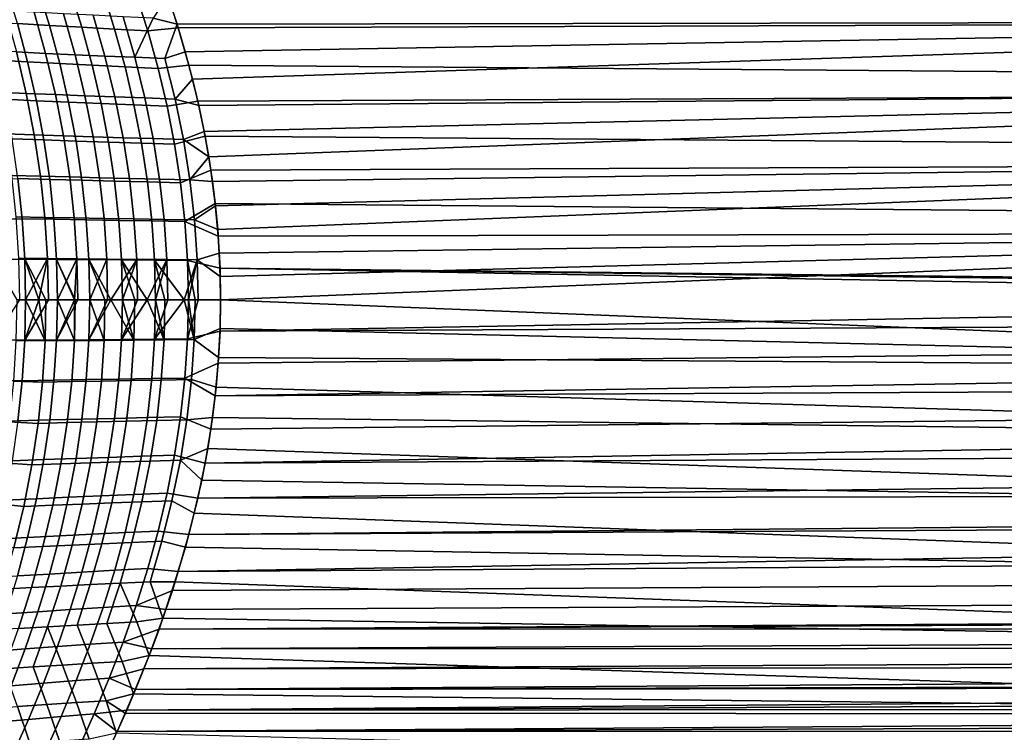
# Model space of a CAD drawing. Header units: metres. Extents: x -28 to 70, y -218 to 28.
# Tile 406 of 463: x 28 to 41, y -6 to 4. Entities that reach past the tile are written whole.
import ezdxf

# ---------------------------------------------------------------- set-up
doc = ezdxf.new("R2010")
doc.units = ezdxf.units.M
doc.layers.add('solid_10_261_432_XXX', color=7, linetype='CONTINUOUS')

msp = doc.modelspace()

# ---------------------------------------------------------------- linework, layer by layer
at = {"layer": 'solid_10_261_432_XXX'}
for points in [[(30.008532, 3.746608, 133.645935), (54.200001, 3.785025, 133.63858), (54.200001, 4.715178, 133.436234), (29.882271, 4.134807, 133.567917)], [(27.839422, 3.756431, 94.0522), (27.682775, 4.273506, 94.154228), (28.117338, 4.243297, 94.258026), (28.27474, 3.729864, 94.156212)], [(28.27474, 3.729864, 94.156212), (28.117338, 4.243297, 94.258026), (28.557535, 4.214001, 94.337982), (28.715548, 3.704023, 94.236557)], [(28.715548, 3.704023, 94.236557), (28.557535, 4.214001, 94.337982), (29.002285, 4.185486, 94.393715), (29.160742, 3.678784, 94.29287)], [(29.160742, 3.678784, 94.29287), (29.002285, 4.185486, 94.393715), (29.4505, 4.157622, 94.424812), (29.609213, 3.65402, 94.324806)], [(29.609213, 3.65402, 94.324806), (29.4505, 4.157622, 94.424812), (29.943953, 3.95236, 94.394417), (30.024754, 3.69464, 94.344223)], [(29.683447, 3.828425, 133.63504), (30.008532, 3.746608, 133.645935), (29.882271, 4.134807, 133.567917)], [(27.670862, 3.929098, 133.95108), (27.82576, 3.367704, 134.051147), (28.221445, 3.348856, 133.947983), (28.065304, 3.907631, 133.847717)], [(28.065304, 3.907631, 133.847717), (28.221445, 3.348856, 133.947983), (28.621906, 3.330602, 133.864456), (28.464624, 3.88692, 133.76413)], [(28.464624, 3.88692, 133.76413), (28.621906, 3.330602, 133.864456), (29.026287, 3.31286, 133.800842), (28.867983, 3.866875, 133.700623)], [(30.024754, 3.69464, 94.344223), (29.943953, 3.95236, 94.394417), (69.439003, 3.830905, 94.370323)], [(27.548613, 3.257125, 93.835564), (27.410702, 3.78385, 93.924896), (27.839422, 3.756431, 94.0522), (27.978193, 3.233606, 93.962914)], [(27.978193, 3.233606, 93.962914), (27.839422, 3.756431, 94.0522), (28.27474, 3.729864, 94.156212), (28.414261, 3.210771, 94.067093)], [(28.867983, 3.866875, 133.700623), (29.026287, 3.31286, 133.800842), (29.433725, 3.295546, 133.757401), (29.274538, 3.847406, 133.657486)], [(29.274538, 3.847406, 133.657486), (29.433725, 3.295546, 133.757401), (29.683447, 3.828425, 133.63504)], [(29.433725, 3.295546, 133.757401), (29.843367, 3.278577, 133.734421), (30.008532, 3.746608, 133.645935), (29.683447, 3.828425, 133.63504)], [(29.843367, 3.278577, 133.734421), (30.120453, 3.368148, 133.714355), (30.008532, 3.746608, 133.645935)], [(30.008532, 3.746608, 133.645935), (30.120453, 3.368148, 133.714355), (54.200001, 3.785025, 133.63858)], [(30.168392, 3.190269, 94.256088), (30.024754, 3.69464, 94.344223), (69.439003, 3.830905, 94.370323), (69.439003, 2.880987, 94.208588)], [(30.120453, 3.368148, 133.714355), (30.219023, 2.998991, 133.77388), (54.200001, 3.785025, 133.63858)], [(30.304638, 2.638896, 133.825134), (54.200001, 2.846297, 133.796432), (54.200001, 3.785025, 133.63858), (30.219023, 2.998991, 133.77388)], [(28.414261, 3.210771, 94.067093), (28.27474, 3.729864, 94.156212), (28.715548, 3.704023, 94.236557), (28.855688, 3.188506, 94.147766)], [(28.855688, 3.188506, 94.147766), (28.715548, 3.704023, 94.236557), (29.160742, 3.678784, 94.29287), (29.301348, 3.166694, 94.204605)], [(29.301348, 3.166694, 94.204605), (29.160742, 3.678784, 94.29287), (29.609213, 3.65402, 94.324806), (29.750113, 3.14522, 94.237282)], [(29.750113, 3.14522, 94.237282), (29.609213, 3.65402, 94.324806), (30.024754, 3.69464, 94.344223), (30.168392, 3.190269, 94.256088)], [(27.435713, 3.38723, 134.17366), (27.56711, 2.821239, 134.258011), (27.958366, 2.804612, 134.135773), (27.82576, 3.367704, 134.051147)], [(27.82576, 3.367704, 134.051147), (27.958366, 2.804612, 134.135773), (28.355186, 2.788515, 134.032776), (28.221445, 3.348856, 133.947983)], [(28.221445, 3.348856, 133.947983), (28.355186, 2.788515, 134.032776), (28.756693, 2.772874, 133.949295), (28.621906, 3.330602, 133.864456)], [(29.980602, 2.727954, 133.818375), (30.219023, 2.998991, 133.77388), (30.120453, 3.368148, 133.714355), (29.843367, 3.278577, 133.734421)], [(27.66774, 2.724988, 93.759239), (27.548613, 3.257125, 93.835564), (27.978193, 3.233606, 93.962914), (28.098135, 2.70541, 93.886612)], [(28.098135, 2.70541, 93.886612), (27.978193, 3.233606, 93.962914), (28.414261, 3.210771, 94.067093), (28.534918, 2.686372, 93.990921)], [(28.534918, 2.686372, 93.990921), (28.414261, 3.210771, 94.067093), (28.855688, 3.188506, 94.147766), (28.976942, 2.667771, 94.071877)], [(28.621906, 3.330602, 133.864456), (28.756693, 2.772874, 133.949295), (29.162014, 2.757616, 133.885574), (29.026287, 3.31286, 133.800842)], [(29.026287, 3.31286, 133.800842), (29.162014, 2.757616, 133.885574), (29.570276, 2.742667, 133.841843), (29.433725, 3.295546, 133.757401)], [(29.433725, 3.295546, 133.757401), (29.570276, 2.742667, 133.841843), (29.980602, 2.727954, 133.818375), (29.843367, 3.278577, 133.734421)], [(28.976942, 2.667771, 94.071877), (28.855688, 3.188506, 94.147766), (29.301348, 3.166694, 94.204605), (29.423065, 2.649506, 94.129166)], [(29.423065, 2.649506, 94.129166), (29.301348, 3.166694, 94.204605), (29.750113, 3.14522, 94.237282), (29.872141, 2.631474, 94.162483)], [(29.872141, 2.631474, 94.162483), (29.750113, 3.14522, 94.237282), (30.168392, 3.190269, 94.256088), (30.289236, 2.700043, 94.18309)], [(30.289236, 2.700043, 94.18309), (30.168392, 3.190269, 94.256088), (69.439003, 2.880987, 94.208588)], [(29.980602, 2.727954, 133.818375), (30.304638, 2.638896, 133.825134), (30.219023, 2.998991, 133.77388)], [(27.56711, 2.821239, 134.258011), (27.675396, 2.25479, 134.326782), (28.067696, 2.241196, 134.204773), (27.958366, 2.804612, 134.135773)], [(30.388596, 2.223244, 94.123955), (30.289236, 2.700043, 94.18309), (69.439003, 2.880987, 94.208588), (69.439003, 1.924381, 94.092796)], [(30.304638, 2.638896, 133.825134), (30.377932, 2.287323, 133.868774), (54.200001, 2.846297, 133.796432)], [(30.377932, 2.287323, 133.868774), (30.439575, 1.943496, 133.90535), (54.200001, 2.846297, 133.796432)], [(30.489946, 1.607079, 133.935333), (54.200001, 1.901121, 133.909439), (54.200001, 2.846297, 133.796432), (30.439575, 1.943496, 133.90535)], [(27.76722, 2.187911, 93.696182), (27.66774, 2.724988, 93.759239), (28.098135, 2.70541, 93.886612), (28.198349, 2.172296, 93.823555)], [(27.958366, 2.804612, 134.135773), (28.067696, 2.241196, 134.204773), (28.465496, 2.228001, 134.101929), (28.355186, 2.788515, 134.032776)], [(28.198349, 2.172296, 93.823555), (28.098135, 2.70541, 93.886612), (28.534918, 2.686372, 93.990921), (28.635778, 2.157096, 93.927979)], [(28.355186, 2.788515, 134.032776), (28.465496, 2.228001, 134.101929), (28.86791, 2.215145, 134.018478), (28.756693, 2.772874, 133.949295)], [(28.635778, 2.157096, 93.927979), (28.534918, 2.686372, 93.990921), (28.976942, 2.667771, 94.071877), (29.07835, 2.142222, 94.009163)], [(28.756693, 2.772874, 133.949295), (28.86791, 2.215145, 134.018478), (29.27405, 2.202566, 133.954651), (29.162014, 2.757616, 133.885574)], [(29.162014, 2.757616, 133.885574), (29.27405, 2.202566, 133.954651), (29.683031, 2.190203, 133.910675), (29.570276, 2.742667, 133.841843)], [(29.570276, 2.742667, 133.841843), (29.683031, 2.190203, 133.910675), (30.093964, 2.177994, 133.88678), (29.980602, 2.727954, 133.818375)], [(29.974277, 2.113108, 94.100685), (29.872141, 2.631474, 94.162483), (30.289236, 2.700043, 94.18309), (30.388596, 2.223244, 94.123955)], [(29.980602, 2.727954, 133.818375), (30.093964, 2.177994, 133.88678), (30.377932, 2.287323, 133.868774), (30.304638, 2.638896, 133.825134)], [(29.07835, 2.142222, 94.009163), (28.976942, 2.667771, 94.071877), (29.423065, 2.649506, 94.129166), (29.524902, 2.127588, 94.066826)], [(29.524902, 2.127588, 94.066826), (29.423065, 2.649506, 94.129166), (29.872141, 2.631474, 94.162483), (29.974277, 2.113108, 94.100685)], [(30.093964, 2.177994, 133.88678), (30.439575, 1.943496, 133.90535), (30.377932, 2.287323, 133.868774)], [(27.675396, 2.25479, 134.326782), (27.759649, 1.689209, 134.379807), (28.152779, 1.678803, 134.25798), (28.067696, 2.241196, 134.204773)], [(27.846191, 1.646369, 93.64666), (27.76722, 2.187911, 93.696182), (28.198349, 2.172296, 93.823555), (28.277937, 1.634721, 93.774025)], [(28.067696, 2.241196, 134.204773), (28.152779, 1.678803, 134.25798), (28.551361, 1.668683, 134.155243), (28.465496, 2.228001, 134.101929)], [(28.277937, 1.634721, 93.774025), (28.198349, 2.172296, 93.823555), (28.635778, 2.157096, 93.927979), (28.715914, 1.623374, 93.878525)], [(28.465496, 2.228001, 134.101929), (28.551361, 1.668683, 134.155243), (28.9545, 1.6588, 134.071808), (28.86791, 2.215145, 134.018478)], [(28.715914, 1.623374, 93.878525), (28.635778, 2.157096, 93.927979), (29.07835, 2.142222, 94.009163), (29.158949, 1.612258, 93.959892)], [(28.86791, 2.215145, 134.018478), (28.9545, 1.6588, 134.071808), (29.3613, 1.649107, 134.007889), (29.27405, 2.202566, 133.954651)], [(29.158949, 1.612258, 93.959892), (29.07835, 2.142222, 94.009163), (29.524902, 2.127588, 94.066826), (29.605873, 1.601306, 94.017853)], [(29.27405, 2.202566, 133.954651), (29.3613, 1.649107, 134.007889), (29.770861, 1.639557, 133.963699), (29.683031, 2.190203, 133.910675)], [(29.683031, 2.190203, 133.910675), (29.770861, 1.639557, 133.963699), (30.182285, 1.630104, 133.939453), (30.093964, 2.177994, 133.88678)], [(30.05551, 1.59045, 94.052155), (29.974277, 2.113108, 94.100685), (30.388596, 2.223244, 94.123955), (30.467691, 1.758865, 94.077492)], [(30.093964, 2.177994, 133.88678), (30.182285, 1.630104, 133.939453), (30.439575, 1.943496, 133.90535)], [(30.467691, 1.758865, 94.077492), (30.388596, 2.223244, 94.123955), (69.439003, 1.924381, 94.092796)], [(29.605873, 1.601306, 94.017853), (29.524902, 2.127588, 94.066826), (29.974277, 2.113108, 94.100685), (30.05551, 1.59045, 94.052155)], [(30.182285, 1.630104, 133.939453), (30.489946, 1.607079, 133.935333), (30.439575, 1.943496, 133.90535)], [(30.527576, 1.305742, 94.042671), (30.467691, 1.758865, 94.077492), (69.439003, 1.924381, 94.092796), (69.439003, 0.963309, 94.023216)], [(30.489946, 1.607079, 133.935333), (30.530268, 1.276973, 133.959198), (54.200001, 1.901121, 133.909439)], [(30.530268, 1.276973, 133.959198), (30.561012, 0.952253, 133.97731), (54.200001, 1.901121, 133.909439)], [(30.58271, 0.632114, 133.990005), (54.200001, 0.951638, 133.977341), (54.200001, 1.901121, 133.909439), (30.561012, 0.952253, 133.97731)], [(30.114817, 1.063827, 94.017151), (30.05551, 1.59045, 94.052155), (30.467691, 1.758865, 94.077492), (30.527576, 1.305742, 94.042671)], [(27.480568, 1.08908, 93.459969), (27.425453, 1.629037, 93.494415), (27.846191, 1.646369, 93.64666), (27.903788, 1.100836, 93.610909)], [(27.759649, 1.689209, 134.379807), (27.819349, 1.125232, 134.417114), (28.213066, 1.118172, 134.295425), (28.152779, 1.678803, 134.25798)], [(27.903788, 1.100836, 93.610909), (27.846191, 1.646369, 93.64666), (28.277937, 1.634721, 93.774025), (28.336002, 1.093139, 93.738281)], [(28.152779, 1.678803, 134.25798), (28.213066, 1.118172, 134.295425), (28.612207, 1.111293, 134.192764), (28.551361, 1.668683, 134.155243)], [(28.336002, 1.093139, 93.738281), (28.277937, 1.634721, 93.774025), (28.715914, 1.623374, 93.878525), (28.774393, 1.085637, 93.84285)], [(28.551361, 1.668683, 134.155243), (28.612207, 1.111293, 134.192764), (29.015867, 1.104566, 134.109329), (28.9545, 1.6588, 134.071808)], [(28.774393, 1.085637, 93.84285), (28.715914, 1.623374, 93.878525), (29.158949, 1.612258, 93.959892), (29.217781, 1.078283, 93.924347)], [(28.9545, 1.6588, 134.071808), (29.015867, 1.104566, 134.109329), (29.42314, 1.097957, 134.045349), (29.3613, 1.649107, 134.007889)], [(29.217781, 1.078283, 93.924347), (29.158949, 1.612258, 93.959892), (29.605873, 1.601306, 94.017853), (29.664982, 1.071029, 93.982536)], [(29.3613, 1.649107, 134.007889), (29.42314, 1.097957, 134.045349), (29.83312, 1.091437, 134.000992), (29.770861, 1.639557, 133.963699)], [(29.770861, 1.639557, 133.963699), (29.83312, 1.091437, 134.000992), (30.244905, 1.084973, 133.976486), (30.182285, 1.630104, 133.939453)], [(30.182285, 1.630104, 133.939453), (30.244905, 1.084973, 133.976486), (30.530268, 1.276973, 133.959198), (30.489946, 1.607079, 133.935333)], [(29.664982, 1.071029, 93.982536), (29.605873, 1.601306, 94.017853), (30.05551, 1.59045, 94.052155), (30.114817, 1.063827, 94.017151)], [(30.114817, 1.063827, 94.017151), (30.527576, 1.305742, 94.042671), (30.569147, 0.862548, 94.018608)], [(30.244905, 1.084973, 133.976486), (30.561012, 0.952253, 133.97731), (30.530268, 1.276973, 133.959198)], [(30.569147, 0.862548, 94.018608), (30.527576, 1.305742, 94.042671), (69.439003, 0.963309, 94.023216)], [(27.514395, 0.545785, 93.439041), (27.480568, 1.08908, 93.459969), (27.903788, 1.100836, 93.610909), (27.939148, 0.551786, 93.589211)], [(27.819349, 1.125232, 134.417114), (27.854742, 0.562453, 134.439117), (28.248819, 0.558852, 134.317505), (28.213066, 1.118172, 134.295425)], [(27.939148, 0.551786, 93.589211), (27.903788, 1.100836, 93.610909), (28.336002, 1.093139, 93.738281), (28.371647, 0.548004, 93.716599)], [(28.213066, 1.118172, 134.295425), (28.248819, 0.558852, 134.317505), (28.648306, 0.55534, 134.21489), (28.612207, 1.111293, 134.192764)], [(28.371647, 0.548004, 93.716599), (28.336002, 1.093139, 93.738281), (28.774393, 1.085637, 93.84285), (28.810289, 0.544317, 93.821205)], [(28.612207, 1.111293, 134.192764), (28.648306, 0.55534, 134.21489), (29.052288, 0.551903, 134.13147), (29.015867, 1.104566, 134.109329)], [(28.810289, 0.544317, 93.821205), (28.774393, 1.085637, 93.84285), (29.217781, 1.078283, 93.924347), (29.253883, 0.540698, 93.902802)], [(29.015867, 1.104566, 134.109329), (29.052288, 0.551903, 134.13147), (29.459862, 0.548526, 134.067444), (29.42314, 1.097957, 134.045349)], [(29.253883, 0.540698, 93.902802), (29.217781, 1.078283, 93.924347), (29.664982, 1.071029, 93.982536), (29.701242, 0.537123, 93.961136)], [(29.42314, 1.097957, 134.045349), (29.459862, 0.548526, 134.067444), (29.870115, 0.545196, 134.022995), (29.83312, 1.091437, 134.000992)], [(29.701242, 0.537123, 93.961136), (29.664982, 1.071029, 93.982536), (30.114817, 1.063827, 94.017151), (30.151182, 0.533563, 93.995956)], [(29.83312, 1.091437, 134.000992), (29.870115, 0.545196, 134.022995), (30.282139, 0.541897, 133.998322), (30.244905, 1.084973, 133.976486)], [(30.244905, 1.084973, 133.976486), (30.282139, 0.541897, 133.998322), (30.58271, 0.632114, 133.990005), (30.561012, 0.952253, 133.97731)], [(30.114817, 1.063827, 94.017151), (30.569147, 0.862548, 94.018608), (30.593122, 0.427788, 94.004578), (30.151182, 0.533563, 93.995956)], [(30.593122, 0.427788, 94.004578), (30.569147, 0.862548, 94.018608), (69.439003, 0.963309, 94.023216), (69.439003, 0, 94)], [(30.58271, 0.632114, 133.990005), (30.595701, 0.314695, 133.997528), (54.200001, 0.951638, 133.977341)], [(54.200001, 0.951638, 133.977341), (30.6, 0, 134), (30.593111, -0.42743, 133.995438), (54.200001, 0, 134)], [(30.595701, 0.314695, 133.997528), (30.6, 0, 134), (54.200001, 0.951638, 133.977341)], [(27.939148, 0.551786, 93.589211), (27.95126, -0.000306, 93.581764), (27.834925, -0.000327, 93.543243), (27.514395, 0.545785, 93.439041)], [(27.854742, 0.562453, 134.439117), (27.866005, 0.000335, 134.446289), (27.951336, 0.000319, 134.418213), (28.248819, 0.558852, 134.317505)], [(28.371647, 0.548004, 93.716599), (28.383835, -0.00023, 93.70919), (28.227541, -0.000257, 93.665985), (27.939148, 0.551786, 93.589211)], [(27.939148, 0.551786, 93.589211), (28.227541, -0.000257, 93.665985), (28.132534, -0.000274, 93.638168)], [(27.939148, 0.551786, 93.589211), (28.132534, -0.000274, 93.638168), (27.95126, -0.000306, 93.581764)], [(28.248819, 0.558852, 134.317505), (27.951336, 0.000319, 134.418213), (28.132534, 0.000285, 134.361832)], [(28.248819, 0.558852, 134.317505), (28.132534, 0.000285, 134.361832), (28.260281, 0.000261, 134.324707)], [(28.248819, 0.558852, 134.317505), (28.260281, 0.000261, 134.324707), (28.383892, 0.000239, 134.290787), (28.648306, 0.55534, 134.21489)], [(28.810289, 0.544317, 93.821205), (28.82258, -0.000158, 93.813866), (28.625624, -0.000189, 93.769867), (28.371647, 0.548004, 93.716599)], [(28.371647, 0.548004, 93.716599), (28.625624, -0.000189, 93.769867), (28.616493, -0.00019, 93.767708)], [(28.371647, 0.548004, 93.716599), (28.616493, -0.00019, 93.767708), (28.383835, -0.00023, 93.70919)], [(28.648306, 0.55534, 134.21489), (28.383892, 0.000239, 134.290787), (28.616493, 0.000198, 134.232285)], [(28.648306, 0.55534, 134.21489), (28.616493, 0.000198, 134.232285), (28.659994, 0.000191, 134.222107)], [(28.648306, 0.55534, 134.21489), (28.659994, 0.000191, 134.222107), (28.822617, 0.000164, 134.186127), (29.052288, 0.551903, 134.13147)], [(29.253883, 0.540698, 93.902802), (29.266354, -0.000095, 93.895538), (29.108046, -0.000116, 93.869148), (28.810289, 0.544317, 93.821205)], [(28.810289, 0.544317, 93.821205), (29.108046, -0.000116, 93.869148), (29.028151, -0.000127, 93.854675)], [(28.810289, 0.544317, 93.821205), (29.028151, -0.000127, 93.854675), (28.82258, -0.000158, 93.813866)], [(29.052288, 0.551903, 134.13147), (28.822617, 0.000164, 134.186127), (29.064138, 0.000127, 134.138718)], [(29.052288, 0.551903, 134.13147), (29.064138, 0.000127, 134.138718), (29.108046, 0.00012, 134.130859), (29.459862, 0.548526, 134.067444)], [(29.459862, 0.548526, 134.067444), (29.108046, 0.00012, 134.130859), (29.266369, 0.000098, 134.104462)], [(29.701242, 0.537123, 93.961136), (29.713823, -0.000045, 93.953941), (29.604504, -0.000056, 93.941864), (29.253883, 0.540698, 93.902802)], [(29.253883, 0.540698, 93.902802), (29.604504, -0.000056, 93.941864), (29.43446, -0.000074, 93.920273)], [(29.253883, 0.540698, 93.902802), (29.43446, -0.000074, 93.920273), (29.266354, -0.000095, 93.895538)], [(29.459862, 0.548526, 134.067444), (29.266369, 0.000098, 134.104462), (29.471956, 0.000072, 134.074677)], [(29.459862, 0.548526, 134.067444), (29.471956, 0.000072, 134.074677), (29.604504, 0.000058, 134.058136), (29.870115, 0.545196, 134.022995)], [(29.870115, 0.545196, 134.022995), (29.604504, 0.000058, 134.058136), (29.71382, 0.000046, 134.046066)], [(30.151182, 0.533563, 93.995956), (30.163759, -0.000012, 93.988831), (30.102835, -0.000016, 93.985497), (29.701242, 0.537123, 93.961136)], [(29.701242, 0.537123, 93.961136), (30.102835, -0.000016, 93.985497), (29.843563, -0.000033, 93.966446)], [(29.701242, 0.537123, 93.961136), (29.843563, -0.000033, 93.966446), (29.713823, -0.000045, 93.953941)], [(29.870115, 0.545196, 134.022995), (29.71382, 0.000046, 134.046066), (29.882528, 0.000031, 134.030182)], [(29.870115, 0.545196, 134.022995), (29.882528, 0.000031, 134.030182), (30.102835, 0.000016, 134.014496), (30.282139, 0.541897, 133.998322)], [(30.282139, 0.541897, 133.998322), (30.102835, 0.000016, 134.014496), (30.163734, 0.000012, 134.011169)], [(30.282139, 0.541897, 133.998322), (30.163734, 0.000012, 134.011169), (30.294783, 0.000006, 134.005463)], [(30.282139, 0.541897, 133.998322), (30.595701, 0.314695, 133.997528), (30.58271, 0.632114, 133.990005)], [(30.282139, 0.541897, 133.998322), (30.294783, 0.000006, 134.005463), (30.6, 0, 134), (30.595701, 0.314695, 133.997528)], [(30.254404, -0.000008, 93.992989), (30.151182, 0.533563, 93.995956), (30.593122, 0.427788, 94.004578), (30.6, 0, 94)], [(30.151182, 0.533563, 93.995956), (30.254404, -0.000008, 93.992989), (30.163759, -0.000012, 93.988831)], [(30.593122, 0.427788, 94.004578), (69.439003, 0, 94), (64.5, 0, 94)], [(30.593122, 0.427788, 94.004578), (64.5, 0, 94), (54.200001, 0, 94)], [(30.593122, 0.427788, 94.004578), (54.200001, 0, 94), (54.200001, -0.951638, 94.022652), (30.6, 0, 94)], [(27.866005, 0.000335, 134.446289), (27.514448, -0.5461, 134.560898), (27.939184, -0.552137, 134.410736), (27.951336, 0.000319, 134.418213)], [(28.132534, 0.000285, 134.361832), (27.951336, 0.000319, 134.418213), (27.939184, -0.552137, 134.410736)], [(28.132534, 0.000285, 134.361832), (27.939184, -0.552137, 134.410736), (28.260281, 0.000261, 134.324707)], [(28.260281, 0.000261, 134.324707), (27.939184, -0.552137, 134.410736), (28.371666, -0.548386, 134.283371), (28.383892, 0.000239, 134.290787)], [(28.616493, 0.000198, 134.232285), (28.383892, 0.000239, 134.290787), (28.371666, -0.548386, 134.283371)], [(28.616493, 0.000198, 134.232285), (28.371666, -0.548386, 134.283371), (28.659994, 0.000191, 134.222107)], [(28.659994, 0.000191, 134.222107), (28.371666, -0.548386, 134.283371), (28.810289, -0.54473, 134.178757), (28.822617, 0.000164, 134.186127)], [(29.064138, 0.000127, 134.138718), (28.822617, 0.000164, 134.186127), (28.810289, -0.54473, 134.178757)], [(29.064138, 0.000127, 134.138718), (28.810289, -0.54473, 134.178757), (29.108046, 0.00012, 134.130859)], [(29.108046, 0.00012, 134.130859), (28.810289, -0.54473, 134.178757), (29.253864, -0.541143, 134.097168), (29.266369, 0.000098, 134.104462)], [(29.471956, 0.000072, 134.074677), (29.266369, 0.000098, 134.104462), (29.253864, -0.541143, 134.097168)], [(29.471956, 0.000072, 134.074677), (29.253864, -0.541143, 134.097168), (29.604504, 0.000058, 134.058136)], [(29.604504, 0.000058, 134.058136), (29.253864, -0.541143, 134.097168), (29.701206, -0.537598, 134.038849), (29.71382, 0.000046, 134.046066)], [(29.882528, 0.000031, 134.030182), (29.71382, 0.000046, 134.046066), (29.701206, -0.537598, 134.038849)], [(29.882528, 0.000031, 134.030182), (29.701206, -0.537598, 134.038849), (30.102835, 0.000016, 134.014496)], [(30.102835, 0.000016, 134.014496), (29.701206, -0.537598, 134.038849), (30.151125, -0.534068, 134.004028), (30.163734, 0.000012, 134.011169)], [(30.294783, 0.000006, 134.005463), (30.163734, 0.000012, 134.011169), (30.151125, -0.534068, 134.004028)], [(30.294783, 0.000006, 134.005463), (30.151125, -0.534068, 134.004028), (30.593111, -0.42743, 133.995438), (30.6, 0, 134)], [(27.824081, -0.55263, 93.550148), (27.834925, -0.000327, 93.543243), (27.95126, -0.000306, 93.581764), (28.216053, -0.559627, 93.673187)], [(27.95126, -0.000306, 93.581764), (28.132534, -0.000274, 93.638168), (28.216053, -0.559627, 93.673187)], [(28.132534, -0.000274, 93.638168), (28.227541, -0.000257, 93.665985), (28.216053, -0.559627, 93.673187)], [(28.216053, -0.559627, 93.673187), (28.227541, -0.000257, 93.665985), (28.383835, -0.00023, 93.70919), (28.613909, -0.556088, 93.777084)], [(28.383835, -0.00023, 93.70919), (28.616493, -0.00019, 93.767708), (28.613909, -0.556088, 93.777084)], [(28.613909, -0.556088, 93.777084), (28.625624, -0.000189, 93.769867), (28.82258, -0.000158, 93.813866), (29.016314, -0.552624, 93.861916)], [(28.616493, -0.00019, 93.767708), (28.625624, -0.000189, 93.769867), (28.613909, -0.556088, 93.777084)], [(28.82258, -0.000158, 93.813866), (29.028151, -0.000127, 93.854675), (29.016314, -0.552624, 93.861916)], [(29.016314, -0.552624, 93.861916), (29.028151, -0.000127, 93.854675), (29.108046, -0.000116, 93.869148), (29.422367, -0.549222, 93.927498)], [(29.108046, -0.000116, 93.869148), (29.266354, -0.000095, 93.895538), (29.422367, -0.549222, 93.927498)], [(29.266354, -0.000095, 93.895538), (29.43446, -0.000074, 93.920273), (29.422367, -0.549222, 93.927498)], [(29.422367, -0.549222, 93.927498), (29.43446, -0.000074, 93.920273), (29.604504, -0.000056, 93.941864), (29.831165, -0.545866, 93.97364)], [(29.604504, -0.000056, 93.941864), (29.713823, -0.000045, 93.953941), (29.831165, -0.545866, 93.97364)], [(29.713823, -0.000045, 93.953941), (29.843563, -0.000033, 93.966446), (29.831165, -0.545866, 93.97364)], [(29.831165, -0.545866, 93.97364), (29.843563, -0.000033, 93.966446), (30.102835, -0.000016, 93.985497), (30.241812, -0.542542, 94.000145)], [(30.102835, -0.000016, 93.985497), (30.163759, -0.000012, 93.988831), (30.241812, -0.542542, 94.000145)], [(30.163759, -0.000012, 93.988831), (30.254404, -0.000008, 93.992989), (30.241812, -0.542542, 94.000145)], [(30.241812, -0.542542, 94.000145), (30.254404, -0.000008, 93.992989), (30.6, 0, 94), (30.593363, -0.39126, 94.00383)], [(54.200001, 0, 134), (30.593111, -0.42743, 133.995438), (56.447102, -0.295656, 133.997818)], [(30.593363, -0.39126, 94.00383), (30.6, 0, 94), (54.200001, -0.951638, 94.022652)], [(30.241812, -0.542542, 94.000145), (30.593363, -0.39126, 94.00383), (30.57333, -0.78708, 94.015495)], [(30.569136, -0.862057, 133.981415), (56.471249, -0.591513, 133.991257), (56.447102, -0.295656, 133.997818), (30.593111, -0.42743, 133.995438)], [(30.57333, -0.78708, 94.015495), (30.593363, -0.39126, 94.00383), (54.200001, -0.951638, 94.022652)], [(29.701206, -0.537598, 134.038849), (29.664879, -1.071799, 134.017395), (30.114695, -1.06465, 133.982773), (30.151125, -0.534068, 134.004028)], [(30.114695, -1.06465, 133.982773), (30.569136, -0.862057, 133.981415), (30.593111, -0.42743, 133.995438), (30.151125, -0.534068, 134.004028)], [(27.514448, -0.5461, 134.560898), (27.48056, -1.089569, 134.539917), (27.903761, -1.101384, 134.388992), (27.939184, -0.552137, 134.410736)], [(27.824081, -0.55263, 93.550148), (28.216053, -0.559627, 93.673187), (28.180269, -1.119698, 93.695305), (27.789995, -1.105525, 93.571342)], [(27.939184, -0.552137, 134.410736), (27.903761, -1.101384, 134.388992), (28.335955, -1.093743, 134.261627), (28.371666, -0.548386, 134.283371)], [(28.180269, -1.119698, 93.695305), (28.216053, -0.559627, 93.673187), (28.613909, -0.556088, 93.777084), (28.577785, -1.112768, 93.799255)], [(28.371666, -0.548386, 134.283371), (28.335955, -1.093743, 134.261627), (28.774328, -1.086297, 134.157074), (28.810289, -0.54473, 134.178757)], [(28.577785, -1.112768, 93.799255), (28.613909, -0.556088, 93.777084), (29.016314, -0.552624, 93.861916), (28.97987, -1.105991, 93.884102)], [(28.810289, -0.54473, 134.178757), (28.774328, -1.086297, 134.157074), (29.217697, -1.078998, 134.075577), (29.253864, -0.541143, 134.097168)], [(28.97987, -1.105991, 93.884102), (29.016314, -0.552624, 93.861916), (29.422367, -0.549222, 93.927498), (29.385626, -1.099335, 93.949646)], [(29.253864, -0.541143, 134.097168), (29.217697, -1.078998, 134.075577), (29.664879, -1.071799, 134.017395), (29.701206, -0.537598, 134.038849)], [(29.385626, -1.099335, 93.949646), (29.422367, -0.549222, 93.927498), (29.831165, -0.545866, 93.97364), (29.794157, -1.092769, 93.995689)], [(29.794157, -1.092769, 93.995689), (29.831165, -0.545866, 93.97364), (30.241812, -0.542542, 94.000145), (30.204569, -1.086262, 94.022034)], [(30.241812, -0.542542, 94.000145), (30.57333, -0.78708, 94.015495), (30.539484, -1.189273, 94.035393), (30.204569, -1.086262, 94.022034)], [(30.527563, -1.305267, 133.957367), (56.511436, -0.88594, 133.980362), (56.471249, -0.591513, 133.991257), (30.569136, -0.862057, 133.981415)], [(30.57333, -0.78708, 94.015495), (54.200001, -0.951638, 94.022652), (54.200001, -1.901121, 94.090561), (30.539484, -1.189273, 94.035393)], [(30.114695, -1.06465, 133.982773), (30.527563, -1.305267, 133.957367), (30.569136, -0.862057, 133.981415)], [(30.527563, -1.305267, 133.957367), (56.568119, -1.180633, 133.965118), (56.511436, -0.88594, 133.980362)], [(29.664879, -1.071799, 134.017395), (29.605703, -1.602182, 133.98201), (30.055321, -1.591399, 133.947708), (30.114695, -1.06465, 133.982773)], [(30.114695, -1.06465, 133.982773), (30.055321, -1.591399, 133.947708), (30.467672, -1.758474, 133.922546), (30.527563, -1.305267, 133.957367)], [(27.48056, -1.089569, 134.539917), (27.425388, -1.629539, 134.505432), (27.846104, -1.646942, 134.353195), (27.903761, -1.101384, 134.388992)], [(27.789995, -1.105525, 93.571342), (28.180269, -1.119698, 93.695305), (28.119879, -1.681205, 93.732849), (27.732456, -1.659659, 93.607323)], [(27.903761, -1.101384, 134.388992), (27.846104, -1.646942, 134.353195), (28.277828, -1.635371, 134.22583), (28.335955, -1.093743, 134.261627)], [(28.119879, -1.681205, 93.732849), (28.180269, -1.119698, 93.695305), (28.577785, -1.112768, 93.799255), (28.516838, -1.671018, 93.836868)], [(28.335955, -1.093743, 134.261627), (28.277828, -1.635371, 134.22583), (28.715784, -1.6241, 134.121338), (28.774328, -1.086297, 134.157074)], [(28.516838, -1.671018, 93.836868), (28.577785, -1.112768, 93.799255), (28.97987, -1.105991, 93.884102), (28.918406, -1.66107, 93.92173)], [(28.774328, -1.086297, 134.157074), (28.715784, -1.6241, 134.121338), (29.1588, -1.613059, 134.039978), (29.217697, -1.078998, 134.075577)], [(28.918406, -1.66107, 93.92173), (28.97987, -1.105991, 93.884102), (29.385626, -1.099335, 93.949646), (29.32369, -1.651316, 93.987206)], [(29.217697, -1.078998, 134.075577), (29.1588, -1.613059, 134.039978), (29.605703, -1.602182, 133.98201), (29.664879, -1.071799, 134.017395)], [(29.32369, -1.651316, 93.987206), (29.385626, -1.099335, 93.949646), (29.794157, -1.092769, 93.995689), (29.731802, -1.641709, 94.033089)], [(29.731802, -1.641709, 94.033089), (29.794157, -1.092769, 93.995689), (30.204569, -1.086262, 94.022034), (30.141853, -1.632201, 94.059181)], [(30.141853, -1.632201, 94.059181), (30.204569, -1.086262, 94.022034), (30.539484, -1.189273, 94.035393), (30.491022, -1.599975, 94.064102)], [(30.467672, -1.758474, 133.922546), (56.641727, -1.476174, 133.94545), (56.568119, -1.180633, 133.965118), (30.527563, -1.305267, 133.957367)], [(30.491022, -1.599975, 94.064102), (30.539484, -1.189273, 94.035393), (54.200001, -1.901121, 94.090561)], [(29.1588, -1.613059, 134.039978), (29.078165, -2.142918, 133.990677), (29.524698, -2.128374, 133.933014), (29.605703, -1.602182, 133.98201)], [(29.605703, -1.602182, 133.98201), (29.524698, -2.128374, 133.933014), (29.974052, -2.113981, 133.899139), (30.055321, -1.591399, 133.947708)], [(30.055321, -1.591399, 133.947708), (29.974052, -2.113981, 133.899139), (30.388573, -2.222926, 133.876083), (30.467672, -1.758474, 133.922546)], [(30.053307, -2.181188, 94.112068), (30.141853, -1.632201, 94.059181), (30.491022, -1.599975, 94.064102), (30.426666, -2.021206, 94.102394)], [(30.388573, -2.222926, 133.876083), (56.732197, -1.770638, 133.921463), (56.641727, -1.476174, 133.94545), (30.467672, -1.758474, 133.922546)], [(30.491022, -1.599975, 94.064102), (54.200001, -1.901121, 94.090561), (54.200001, -2.846297, 94.203568), (30.426666, -2.021206, 94.102394)], [(27.732456, -1.659659, 93.607323), (28.119879, -1.681205, 93.732849), (28.034582, -2.244714, 93.786224), (27.651175, -2.21556, 93.658485)], [(27.846104, -1.646942, 134.353195), (27.767105, -2.188332, 134.303635), (28.19821, -2.17281, 134.17627), (28.277828, -1.635371, 134.22583)], [(28.034582, -2.244714, 93.786224), (28.119879, -1.681205, 93.732849), (28.516838, -1.671018, 93.836868), (28.430759, -2.231447, 93.890366)], [(28.277828, -1.635371, 134.22583), (28.19821, -2.17281, 134.17627), (28.635616, -2.157701, 134.071854), (28.715784, -1.6241, 134.121338)], [(28.430759, -2.231447, 93.890366), (28.516838, -1.671018, 93.836868), (28.918406, -1.66107, 93.92173), (28.831598, -2.218523, 93.975243)], [(28.715784, -1.6241, 134.121338), (28.635616, -2.157701, 134.071854), (29.078165, -2.142918, 133.990677), (29.1588, -1.613059, 134.039978)], [(28.831598, -2.218523, 93.975243), (28.918406, -1.66107, 93.92173), (29.32369, -1.651316, 93.987206), (29.236223, -2.205878, 94.040642)], [(29.236223, -2.205878, 94.040642), (29.32369, -1.651316, 93.987206), (29.731802, -1.641709, 94.033089), (29.643753, -2.193454, 94.086327)], [(29.643753, -2.193454, 94.086327), (29.731802, -1.641709, 94.033089), (30.141853, -1.632201, 94.059181), (30.053307, -2.181188, 94.112068)], [(30.388573, -2.222926, 133.876083), (56.839973, -2.063911, 133.893219), (56.732197, -1.770638, 133.921463)], [(29.078165, -2.142918, 133.990677), (28.976786, -2.668166, 133.927979), (29.422886, -2.65, 133.870682), (29.524698, -2.128374, 133.933014)], [(29.524698, -2.128374, 133.933014), (29.422886, -2.65, 133.870682), (29.871939, -2.632065, 133.837357), (29.974052, -2.113981, 133.899139)], [(29.974052, -2.113981, 133.899139), (29.871939, -2.632065, 133.837357), (30.289234, -2.699709, 133.816956), (30.388573, -2.222926, 133.876083)], [(30.053307, -2.181188, 94.112068), (30.426666, -2.021206, 94.102394), (30.34436, -2.454601, 94.151199)], [(30.289234, -2.699709, 133.816956), (56.966206, -2.357454, 133.86058), (56.839973, -2.063911, 133.893219), (30.388573, -2.222926, 133.876083)], [(30.34436, -2.454601, 94.151199), (30.426666, -2.021206, 94.102394), (54.200001, -2.846297, 94.203568)], [(27.651175, -2.21556, 93.658485), (28.034582, -2.244714, 93.786224), (27.925003, -2.809299, 93.855431), (27.54665, -2.772458, 93.724846)], [(27.767105, -2.188332, 134.303635), (27.667658, -2.725074, 134.240601), (28.098026, -2.705599, 134.113235), (28.19821, -2.17281, 134.17627)], [(27.925003, -2.809299, 93.855431), (28.034582, -2.244714, 93.786224), (28.430759, -2.231447, 93.890366), (28.320196, -2.793128, 93.959717)], [(28.19821, -2.17281, 134.17627), (28.098026, -2.705599, 134.113235), (28.534784, -2.686664, 134.008926), (28.635616, -2.157701, 134.071854)], [(28.320196, -2.793128, 93.959717), (28.430759, -2.231447, 93.890366), (28.831598, -2.218523, 93.975243), (28.720125, -2.777417, 94.044632)], [(28.635616, -2.157701, 134.071854), (28.534784, -2.686664, 134.008926), (28.976786, -2.668166, 133.927979), (29.078165, -2.142918, 133.990677)], [(28.720125, -2.777417, 94.044632), (28.831598, -2.218523, 93.975243), (29.236223, -2.205878, 94.040642), (29.123926, -2.762093, 94.10994)], [(29.123926, -2.762093, 94.10994), (29.236223, -2.205878, 94.040642), (29.643753, -2.193454, 94.086327), (29.530729, -2.747082, 94.15538)], [(29.530729, -2.747082, 94.15538), (29.643753, -2.193454, 94.086327), (30.053307, -2.181188, 94.112068), (29.939671, -2.732313, 94.180717)], [(30.053307, -2.181188, 94.112068), (30.34436, -2.454601, 94.151199), (30.243073, -2.901214, 94.211548), (29.939671, -2.732313, 94.180717)], [(30.289234, -2.699709, 133.816956), (57.111195, -2.650252, 133.823624), (56.966206, -2.357454, 133.86058)], [(30.34436, -2.454601, 94.151199), (54.200001, -2.846297, 94.203568), (54.200001, -3.785025, 94.361427), (30.243073, -2.901214, 94.211548)], [(28.534784, -2.686664, 134.008926), (28.414249, -3.210552, 133.932846), (28.855652, -3.188395, 133.852173), (28.976786, -2.668166, 133.927979)], [(28.976786, -2.668166, 133.927979), (28.855652, -3.188395, 133.852173), (29.301287, -3.166688, 133.795334), (29.422886, -2.65, 133.870682)], [(29.422886, -2.65, 133.870682), (29.301287, -3.166688, 133.795334), (29.750029, -3.145315, 133.76265), (29.871939, -2.632065, 133.837357)], [(29.871939, -2.632065, 133.837357), (29.750029, -3.145315, 133.76265), (30.168468, -3.189753, 133.744003), (30.289234, -2.699709, 133.816956)], [(30.168468, -3.189753, 133.744003), (57.274906, -2.940678, 133.782623), (57.111195, -2.650252, 133.823624), (30.289234, -2.699709, 133.816956)], [(27.54665, -2.772458, 93.724846), (27.925003, -2.809299, 93.855431), (27.792231, -3.373268, 93.940201), (27.419863, -3.328793, 93.806175)], [(27.667658, -2.725074, 134.240601), (27.548653, -3.256686, 134.164368), (27.978209, -3.233277, 134.037018), (28.098026, -2.705599, 134.113235)], [(27.792231, -3.373268, 93.940201), (27.925003, -2.809299, 93.855431), (28.320196, -2.793128, 93.959717), (28.186289, -3.354337, 94.044662)], [(28.098026, -2.705599, 134.113235), (27.978209, -3.233277, 134.037018), (28.414249, -3.210552, 133.932846), (28.534784, -2.686664, 134.008926)], [(28.186289, -3.354337, 94.044662), (28.320196, -2.793128, 93.959717), (28.720125, -2.777417, 94.044632), (28.585173, -3.336004, 94.129631)], [(28.585173, -3.336004, 94.129631), (28.720125, -2.777417, 94.044632), (29.123926, -2.762093, 94.10994), (28.988031, -3.318185, 94.194839)], [(28.988031, -3.318185, 94.194839), (29.123926, -2.762093, 94.10994), (29.530729, -2.747082, 94.15538), (29.394009, -3.300799, 94.240013)], [(29.394009, -3.300799, 94.240013), (29.530729, -2.747082, 94.15538), (29.939671, -2.732313, 94.180717), (29.802258, -3.283763, 94.264885)], [(29.939671, -2.732313, 94.180717), (30.243073, -2.901214, 94.211548), (30.121803, -3.361957, 94.284592), (29.802258, -3.283763, 94.264885)], [(30.121803, -3.361957, 94.284592), (30.243073, -2.901214, 94.211548), (54.200001, -3.785025, 94.361427)], [(30.168468, -3.189753, 133.744003), (57.338009, -3.043751, 133.767029), (57.274906, -2.940678, 133.782623)], [(30.025011, -3.693699, 133.65596), (57.457832, -3.228132, 133.737762), (57.338009, -3.043751, 133.767029), (30.168468, -3.189753, 133.744003)], [(27.978209, -3.233277, 134.037018), (27.83968, -3.755384, 133.947922), (28.274973, -3.728928, 133.843918), (28.414249, -3.210552, 133.932846)], [(28.414249, -3.210552, 133.932846), (28.274973, -3.728928, 133.843918), (28.715755, -3.703196, 133.76358), (28.855652, -3.188395, 133.852173)], [(28.855652, -3.188395, 133.852173), (28.715755, -3.703196, 133.76358), (29.160925, -3.678062, 133.707245), (29.301287, -3.166688, 133.795334)], [(29.301287, -3.166688, 133.795334), (29.160925, -3.678062, 133.707245), (29.609371, -3.6534, 133.675308), (29.750029, -3.145315, 133.76265)], [(29.750029, -3.145315, 133.76265), (29.609371, -3.6534, 133.675308), (30.025011, -3.693699, 133.65596), (30.168468, -3.189753, 133.744003)], [(27.548653, -3.256686, 134.164368), (27.410984, -3.78269, 134.075226), (27.83968, -3.755384, 133.947922), (27.978209, -3.233277, 134.037018)], [(28.030201, -3.913336, 94.144936), (28.186289, -3.354337, 94.044662), (28.585173, -3.336004, 94.129631), (28.42795, -3.892515, 94.229965)], [(28.42795, -3.892515, 94.229965), (28.585173, -3.336004, 94.129631), (28.988031, -3.318185, 94.194839), (28.829788, -3.872363, 94.295074)], [(28.829788, -3.872363, 94.295074), (28.988031, -3.318185, 94.194839), (29.394009, -3.300799, 94.240013), (29.234884, -3.852792, 94.339958)], [(29.234884, -3.852792, 94.339958), (29.394009, -3.300799, 94.240013), (29.802258, -3.283763, 94.264885), (29.642401, -3.833714, 94.364311)], [(29.802258, -3.283763, 94.264885), (30.121803, -3.361957, 94.284592), (29.979555, -3.837567, 94.371628), (29.642401, -3.833714, 94.364311)], [(30.025011, -3.693699, 133.65596), (57.661259, -3.513111, 133.689041), (57.457832, -3.228132, 133.737762)], [(27.637377, -3.934914, 94.040276), (27.792231, -3.373268, 93.940201), (28.186289, -3.354337, 94.044662), (28.030201, -3.913336, 94.144936)], [(30.121803, -3.361957, 94.284592), (54.200001, -3.785025, 94.361427), (54.200001, -4.715178, 94.563766), (29.979555, -3.837567, 94.371628)], [(29.944351, -3.951102, 133.605835), (57.885868, -3.794976, 133.636658), (57.661259, -3.513111, 133.689041), (30.025011, -3.693699, 133.65596)], [(27.83968, -3.755384, 133.947922), (27.683409, -4.271551, 133.846191), (28.117949, -4.24145, 133.742401), (28.274973, -3.728928, 133.843918)], [(28.274973, -3.728928, 133.843918), (28.117949, -4.24145, 133.742401), (28.558125, -4.21226, 133.66243), (28.715755, -3.703196, 133.76358)], [(28.715755, -3.703196, 133.76358), (28.558125, -4.21226, 133.66243), (29.002851, -4.183847, 133.606705), (29.160925, -3.678062, 133.707245)], [(29.160925, -3.678062, 133.707245), (29.002851, -4.183847, 133.606705), (29.451046, -4.15608, 133.575592), (29.609371, -3.6534, 133.675308)], [(29.609371, -3.6534, 133.675308), (29.451046, -4.15608, 133.575592), (29.944351, -3.951102, 133.605835), (30.025011, -3.693699, 133.65596)], [(28.250002, -4.444948, 94.345215), (28.42795, -3.892515, 94.229965), (28.829788, -3.872363, 94.295074), (28.650793, -4.422605, 94.410217)], [(28.650793, -4.422605, 94.410217), (28.829788, -3.872363, 94.295074), (29.234884, -3.852792, 94.339958), (29.054989, -4.401021, 94.454788)], [(29.054989, -4.401021, 94.454788), (29.234884, -3.852792, 94.339958), (29.461775, -4.380107, 94.4786)], [(29.234884, -3.852792, 94.339958), (29.642401, -3.833714, 94.364311), (29.815006, -4.328491, 94.474014), (29.461775, -4.380107, 94.4786)], [(29.642401, -3.833714, 94.364311), (29.979555, -3.837567, 94.371628), (29.815006, -4.328491, 94.474014)], [(29.815006, -4.328491, 94.474014), (29.979555, -3.837567, 94.371628), (54.200001, -4.715178, 94.563766)], [(29.857706, -4.211963, 133.551453), (58.131256, -4.071753, 133.581131), (57.885868, -3.794976, 133.636658), (29.944351, -3.951102, 133.605835)], [(27.461895, -4.492279, 94.155251), (27.637377, -3.934914, 94.040276), (28.030201, -3.913336, 94.144936), (27.853432, -4.468143, 94.260117)], [(27.853432, -4.468143, 94.260117), (28.030201, -3.913336, 94.144936), (28.42795, -3.892515, 94.229965), (28.250002, -4.444948, 94.345215)], [(29.451046, -4.15608, 133.575592), (29.857706, -4.211963, 133.551453), (29.944351, -3.951102, 133.605835)], [(29.764664, -4.476871, 133.492508), (58.358128, -4.303901, 133.531418), (58.131256, -4.071753, 133.581131), (29.857706, -4.211963, 133.551453)], [(27.683409, -4.271551, 133.846191), (27.510477, -4.78167, 133.732025), (27.944284, -4.748045, 133.628479), (28.117949, -4.24145, 133.742401)], [(28.117949, -4.24145, 133.742401), (27.944284, -4.748045, 133.628479), (28.383879, -4.715545, 133.54895), (28.558125, -4.21226, 133.66243)], [(28.558125, -4.21226, 133.66243), (28.383879, -4.715545, 133.54895), (28.828205, -4.684034, 133.493866), (29.002851, -4.183847, 133.606705)], [(29.002851, -4.183847, 133.606705), (28.828205, -4.684034, 133.493866), (29.276199, -4.653379, 133.463654), (29.451046, -4.15608, 133.575592)], [(29.451046, -4.15608, 133.575592), (29.276199, -4.653379, 133.463654), (29.764664, -4.476871, 133.492508), (29.857706, -4.211963, 133.551453)], [(28.650793, -4.422605, 94.410217), (29.054989, -4.401021, 94.454788), (29.262392, -4.920658, 94.60717), (28.856302, -4.943216, 94.583923)], [(29.054989, -4.401021, 94.454788), (29.461775, -4.380107, 94.4786), (29.628036, -4.8348, 94.593178), (29.262392, -4.920658, 94.60717)], [(29.461775, -4.380107, 94.4786), (29.815006, -4.328491, 94.474014), (29.628036, -4.8348, 94.593178)], [(29.815006, -4.328491, 94.474014), (54.200001, -4.715178, 94.563766), (54.200001, -5.634651, 94.810143), (29.628036, -4.8348, 94.593178)], [(29.764664, -4.476871, 133.492508), (58.396866, -4.341526, 133.523087), (58.358128, -4.303901, 133.531418)], [(29.764664, -4.476871, 133.492508), (58.537674, -4.473816, 133.49321), (58.396866, -4.341526, 133.523087)], [(27.657825, -5.016533, 94.389641), (27.853432, -4.468143, 94.260117), (28.250002, -4.444948, 94.345215), (28.053225, -4.991063, 94.4748)], [(28.053225, -4.991063, 94.4748), (28.250002, -4.444948, 94.345215), (28.452982, -4.966654, 94.53968)], [(28.250002, -4.444948, 94.345215), (28.650793, -4.422605, 94.410217), (28.856302, -4.943216, 94.583923), (28.452982, -4.966654, 94.53968)], [(29.276199, -4.653379, 133.463654), (29.664991, -4.746077, 133.428711), (29.764664, -4.476871, 133.492508)], [(29.664991, -4.746077, 133.428711), (58.683949, -4.604291, 133.462799), (58.537674, -4.473816, 133.49321), (29.764664, -4.476871, 133.492508)], [(28.828205, -4.684034, 133.493866), (28.638138, -5.178661, 133.368881), (29.085997, -5.145365, 133.339615), (29.276199, -4.653379, 133.463654)], [(29.276199, -4.653379, 133.463654), (29.085997, -5.145365, 133.339615), (29.55863, -5.019579, 133.359848), (29.664991, -4.746077, 133.428711)], [(29.664991, -4.746077, 133.428711), (58.835846, -4.732941, 133.431915), (58.683949, -4.604291, 133.462799)], [(27.510477, -4.78167, 133.732025), (27.321983, -5.285676, 133.605591), (27.755098, -5.248684, 133.502335), (27.944284, -4.748045, 133.628479)], [(27.944284, -4.748045, 133.628479), (27.755098, -5.248684, 133.502335), (28.19416, -5.213057, 133.423279), (28.383879, -4.715545, 133.54895)], [(28.383879, -4.715545, 133.54895), (28.19416, -5.213057, 133.423279), (28.638138, -5.178661, 133.368881), (28.828205, -4.684034, 133.493866)], [(29.55863, -5.019579, 133.359848), (58.99308, -4.859315, 133.400696), (58.835846, -4.732941, 133.431915), (29.664991, -4.746077, 133.428711)], [(28.452982, -4.966654, 94.53968), (28.856302, -4.943216, 94.583923), (29.046289, -5.453079, 94.749458), (28.640816, -5.477103, 94.726791)], [(28.856302, -4.943216, 94.583923), (29.262392, -4.920658, 94.60717), (29.41865, -5.355958, 94.730499), (29.046289, -5.453079, 94.749458)], [(29.262392, -4.920658, 94.60717), (29.628036, -4.8348, 94.593178), (29.41865, -5.355958, 94.730499)], [(29.41865, -5.355958, 94.730499), (29.628036, -4.8348, 94.593178), (54.200001, -5.634651, 94.810143)], [(29.55863, -5.019579, 133.359848), (59.155609, -4.983307, 133.369217), (58.99308, -4.859315, 133.400696)], [(27.657825, -5.016533, 94.389641), (28.053225, -4.991063, 94.4748), (28.238302, -5.502254, 94.682884), (27.83952, -5.528618, 94.618126)], [(28.053225, -4.991063, 94.4748), (28.452982, -4.966654, 94.53968), (28.640816, -5.477103, 94.726791), (28.238302, -5.502254, 94.682884)], [(29.085997, -5.145365, 133.339615), (29.444942, -5.298275, 133.285446), (29.55863, -5.019579, 133.359848)], [(29.444942, -5.298275, 133.285446), (59.322842, -5.104276, 133.337692), (59.155609, -4.983307, 133.369217), (29.55863, -5.019579, 133.359848)], [(27.755098, -5.248684, 133.502335), (27.551514, -5.743336, 133.364151), (27.990108, -5.7048, 133.285599), (28.19416, -5.213057, 133.423279)], [(28.19416, -5.213057, 133.423279), (27.990108, -5.7048, 133.285599), (28.433805, -5.667766, 133.231918), (28.638138, -5.178661, 133.368881)], [(28.638138, -5.178661, 133.368881), (28.433805, -5.667766, 133.231918), (28.881603, -5.632104, 133.203629), (29.085997, -5.145365, 133.339615)], [(29.085997, -5.145365, 133.339615), (28.881603, -5.632104, 133.203629), (29.324078, -5.581799, 133.205292), (29.444942, -5.298275, 133.285446)], [(29.444942, -5.298275, 133.285446), (59.494774, -5.222183, 133.306183), (59.322842, -5.104276, 133.337692)], [(29.324078, -5.581799, 133.205292), (59.67144, -5.336884, 133.274796), (59.555225, -5.262133, 133.295334), (29.444942, -5.298275, 133.285446)], [(29.324078, -5.581799, 133.205292), (59.852882, -5.448351, 133.243576), (59.67144, -5.336884, 133.274796)], [(29.444942, -5.298275, 133.285446), (59.555225, -5.262133, 133.295334), (59.494774, -5.222183, 133.306183)], [(28.238302, -5.502254, 94.682884), (28.640816, -5.477103, 94.726791), (28.815346, -5.976079, 94.905006), (28.410379, -6.001393, 94.882919)], [(28.640816, -5.477103, 94.726791), (29.046289, -5.453079, 94.749458), (29.186167, -5.891415, 94.887405), (28.815346, -5.976079, 94.905006)], [(29.046289, -5.453079, 94.749458), (29.41865, -5.355958, 94.730499), (29.305532, -5.621886, 94.806396)], [(29.046289, -5.453079, 94.749458), (29.305532, -5.621886, 94.806396), (29.186167, -5.891415, 94.887405)], [(29.305532, -5.621886, 94.806396), (29.41865, -5.355958, 94.730499), (54.200001, -5.634651, 94.810143)], [(29.324078, -5.581799, 133.205292), (60.039261, -5.556572, 133.212616), (59.852882, -5.448351, 133.243576)], [(27.445242, -5.556283, 94.532913), (27.83952, -5.528618, 94.618126), (28.008568, -6.028113, 94.839355), (27.610661, -6.056319, 94.774734)], [(27.83952, -5.528618, 94.618126), (28.238302, -5.502254, 94.682884), (28.410379, -6.001393, 94.882919), (28.008568, -6.028113, 94.839355)], [(28.881603, -5.632104, 133.203629), (29.195457, -5.870919, 133.118896), (29.324078, -5.581799, 133.205292)], [(29.195457, -5.870919, 133.118896), (60.230232, -5.661227, 133.182037), (60.039261, -5.556572, 133.212616), (29.324078, -5.581799, 133.205292)], [(27.551514, -5.743336, 133.364151), (27.33465, -6.231974, 133.214096), (27.77286, -6.190781, 133.136063), (27.990108, -5.7048, 133.285599)], [(27.990108, -5.7048, 133.285599), (27.77286, -6.190781, 133.136063), (28.216362, -6.151386, 133.083115), (28.433805, -5.667766, 133.231918)], [(28.433805, -5.667766, 133.231918), (28.216362, -6.151386, 133.083115), (28.664181, -6.113667, 133.055817), (28.881603, -5.632104, 133.203629)], [(28.881603, -5.632104, 133.203629), (28.664181, -6.113667, 133.055817), (29.058912, -6.165759, 133.025864), (29.195457, -5.870919, 133.118896)], [(29.305532, -5.621886, 94.806396), (54.200001, -5.634651, 94.810143), (54.200001, -6.541359, 95.099983), (29.186167, -5.891415, 94.887405)], [(29.195457, -5.870919, 133.118896), (60.425659, -5.762191, 133.151947), (60.230232, -5.661227, 133.182037)], [(29.058912, -6.165759, 133.025864), (60.82925, -5.952298, 133.093719), (60.625359, -5.859231, 133.122482), (29.195457, -5.870919, 133.118896)], [(29.195457, -5.870919, 133.118896), (60.625359, -5.859231, 133.122482), (60.425659, -5.762191, 133.151947)]]:
    msp.add_3dface(points, dxfattribs=at)

doc.saveas('drawing.dxf')
